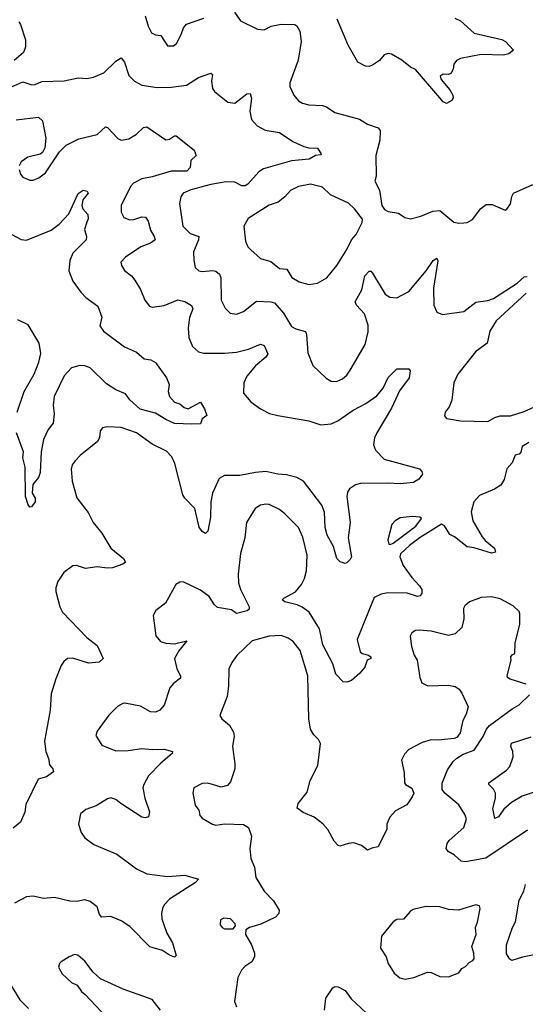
# Model space of a CAD drawing. Extents: x 1771496 to 1971148, y 471553 to 643630.
# Tile 530 of 656: x 1856166 to 1859102, y 611469 to 617182. Entities that reach past the tile are written whole.
import ezdxf

# ---------------------------------------------------------------- set-up
doc = ezdxf.new("R2010")
doc.units = 0

msp = doc.modelspace()

# ---------------------------------------------------------------- linework, layer by layer
at = {"layer": '0CON10XD'}
for points in [[(1856895.4, 617205.4), (1856911.4, 617145), (1856932, 617105), (1856954.4, 617094.4), (1856985, 617090), (1857007.4, 617057.4), (1857025, 617031.4), (1857059.1, 617030.9), (1857076, 617045), (1857104.3, 617095.7), (1857117.1, 617135), (1857135, 617155.8), (1857235, 617190.9)], [(1857413.3, 617225), (1857448.8, 617175), (1857547.7, 617127.7), (1857585, 617124.3), (1857625.6, 617144.4), (1857685, 617157.1), (1857763.9, 617153.9), (1857775.8, 617145.8), (1857792, 617115), (1857799.4, 617055), (1857783.3, 616946.7), (1857734.3, 616815), (1857734.5, 616794.5), (1857757.5, 616745), (1857785, 616711.2), (1857807.7, 616697.7), (1857845, 616688), (1857925, 616684.2), (1857947, 616677), (1857995, 616644.3), (1858138.8, 616605), (1858185.5, 616575.5), (1858246.7, 616555), (1858259.7, 616539.7), (1858257, 616483), (1858232.9, 616395), (1858235.7, 616275), (1858228.1, 616245), (1858255, 616192.5), (1858268, 616105), (1858285, 616080), (1858305, 616068.8), (1858365, 616058.8), (1858402.5, 616035), (1858435, 616027.5), (1858495, 616041.4), (1858565, 616070.8), (1858605, 616074.4), (1858687.6, 616007.6), (1858715, 616001.1), (1858745, 616002.9), (1858765, 616005.8), (1858795, 616022.9), (1858843.5, 616086.5), (1858875, 616109.1), (1858909.6, 616109.6), (1858985, 616077.5), (1858995, 616082.5), (1859015.8, 616114.2), (1859023, 616157), (1859033.5, 616176.5), (1859145, 616225.8)], [(1856160.6, 617170.6), (1856170.8, 617155), (1856199.4, 617065), (1856199.5, 617025), (1856188.2, 616991.8), (1856134.2, 616945)], [(1858691.9, 617191.9), (1858726, 617176), (1858805, 617104.4), (1858965, 617068), (1858986.2, 617055), (1859032.5, 617005), (1859005.9, 616984.1), (1858975, 616976.2), (1858845, 616981.1), (1858725, 616956.9), (1858701.4, 616945), (1858685.7, 616925), (1858682.5, 616895), (1858669.6, 616870.4), (1858655, 616864.5), (1858625, 616865.5), (1858606.7, 616855), (1858612.5, 616835), (1858664.3, 616775), (1858681.2, 616745), (1858683, 616727), (1858675, 616712.5), (1858645, 616696.2), (1858625, 616706.2), (1858605, 616728), (1858465, 616894), (1858435, 616907.3), (1858385, 616947.9), (1858325, 616982.9), (1858305, 616986.7), (1858282.4, 616977.6), (1858255, 616945.8), (1858215, 616918), (1858195, 616910.8), (1858173.2, 616913.2), (1858130, 616935), (1858073.1, 617035), (1858010, 617185)], [(1856115, 616790.8), (1856185, 616820.8), (1856236.7, 616803.3), (1856255, 616805.6), (1856295.5, 616824.5), (1856425, 616827.5), (1856505, 616844), (1856555, 616840.8), (1856595, 616848), (1856655, 616874), (1856725, 616942.5), (1856755, 616960), (1856774.3, 616935), (1856798.9, 616858.9), (1856832, 616825), (1856875, 616803.1), (1856965, 616787.8), (1857045, 616790.6), (1857135, 616802.9), (1857203.5, 616846.5), (1857275, 616872), (1857285.6, 616865), (1857279.4, 616825), (1857285, 616783.8), (1857298, 616765), (1857375, 616702.9), (1857415, 616697.1), (1857485, 616752), (1857505, 616753.3), (1857511.9, 616725), (1857501.8, 616651.8), (1857512.4, 616602.4), (1857545, 616565.8), (1857590.4, 616540.4), (1857675, 616527.5), (1857752.5, 616475), (1857815, 616445.5), (1857845, 616438.2), (1857895, 616437.3), (1857917, 616403), (1857912.5, 616397.5), (1857883.8, 616395), (1857847.3, 616372.7), (1857745, 616362.9), (1857582.4, 616317.6), (1857555, 616299.4), (1857491.5, 616228.5), (1857475, 616217.5), (1857455, 616219.1), (1857415, 616238.8), (1857365, 616241.2), (1857275, 616226.2), (1857158.8, 616195), (1857114.3, 616175), (1857101.1, 616155), (1857093.5, 616115), (1857113.9, 615985), (1857155, 615941.5), (1857206, 615925), (1857203.5, 615905), (1857174.3, 615834.3), (1857177.8, 615787.8), (1857185.8, 615745), (1857205.5, 615725.5), (1857225, 615721.1), (1857285, 615727.3), (1857305, 615722.5), (1857326.5, 615705), (1857334.6, 615685), (1857335.5, 615555), (1857358.6, 615508.6), (1857388.8, 615478.8), (1857425, 615474.3), (1857465, 615488.1), (1857541.2, 615548.8), (1857625, 615545.8), (1857645, 615538.6), (1857698.5, 615478.5), (1857745, 615401.9), (1857768.6, 615388.6), (1857825, 615372), (1857830.9, 615355), (1857838.3, 615248.3), (1857867.5, 615175), (1857945, 615101.2), (1857975, 615084), (1858005, 615082.5), (1858040.9, 615099.1), (1858065, 615120), (1858085, 615148.8), (1858172.6, 615297.4), (1858189.8, 615370.2), (1858189.7, 615409.7), (1858167.8, 615475), (1858121.4, 615525), (1858114.4, 615545), (1858152.2, 615615), (1858170.6, 615695), (1858195, 615723.8), (1858205, 615723.3), (1858215, 615711.2), (1858288.6, 615588.6), (1858315, 615572.9), (1858355, 615569.2), (1858426, 615605), (1858525.7, 615724.3), (1858566, 615785), (1858588, 615798), (1858593.9, 615783.9), (1858568.2, 615625), (1858570.6, 615525), (1858588.8, 615485), (1858621.7, 615471.7), (1858745, 615489.2), (1858815, 615542.2), (1858885, 615552.6), (1858916, 615564), (1859055, 615652.5), (1859095, 615690), (1859111.7, 615691.7)], [(1856145, 616602), (1856275, 616616.5), (1856299.5, 616595), (1856317.8, 616495), (1856311.3, 616438.7), (1856297.9, 616412.1), (1856285, 616401.2), (1856212.5, 616385), (1856175, 616356.7), (1856164, 616335)], [(1856735, 616492.5), (1856755, 616482.9), (1856799.4, 616490.6), (1856845, 616517.1), (1856885, 616557.1), (1856905, 616561.4), (1857015, 616484.3), (1857035, 616488.6), (1857065, 616509.2), (1857075, 616508), (1857178.8, 616425), (1857190, 616395), (1857160, 616365), (1857155.5, 616325), (1857136.9, 616303.1), (1857045, 616304.1), (1856935, 616270.9), (1856875, 616259.6), (1856826.1, 616233.9), (1856809.4, 616215), (1856756, 616105), (1856754.5, 616064.5), (1856771.2, 616035), (1856805, 616021.4), (1856827.9, 616022.1), (1856875, 616039.2), (1856895.6, 616035.6), (1856912.2, 616012.2), (1856925, 615960), (1856947.5, 615925), (1856952, 615905), (1856926.2, 615885), (1856870, 615865), (1856780, 615805), (1856752.5, 615775), (1856756.7, 615755), (1856775, 615726.2), (1856815.4, 615695.4), (1856835, 615671.2), (1856867.4, 615617.4), (1856893.3, 615555), (1856919.3, 615519.3), (1856935, 615513.8), (1857005, 615524.4), (1857085, 615556.5), (1857125, 615547.3), (1857163.5, 615523.5), (1857170.6, 615505), (1857151.9, 615455), (1857144.4, 615395), (1857148.7, 615338.7), (1857168.6, 615285), (1857205, 615254.2), (1857235, 615247.1), (1857355, 615246.7), (1857425, 615252.7), (1857495, 615269.6), (1857565, 615300), (1857585, 615292.5), (1857606.8, 615243.2), (1857596.1, 615223.9), (1857535, 615172.9), (1857485, 615113.8), (1857467.1, 615075), (1857465.8, 615015), (1857507.5, 614965), (1857563.3, 614923.3), (1857616.3, 614896.3), (1857664.5, 614885.5), (1857845.4, 614855.4), (1857915, 614831.8), (1857975, 614836.4), (1858012.9, 614855), (1858102.6, 614917.4), (1858175, 614954.5), (1858239.5, 615000.5), (1858275.9, 615044.1), (1858304.6, 615105.4), (1858355, 615156.7), (1858425, 615156.7), (1858432.5, 615145), (1858428, 615105), (1858370.8, 615029.2), (1858325, 614928.1), (1858239.5, 614785), (1858225.6, 614755), (1858220.8, 614715), (1858232.5, 614685), (1858281.7, 614631.7), (1858487, 614577), (1858500.7, 614560.7), (1858503.8, 614545), (1858484.4, 614515.6), (1858452.7, 614497.3), (1858375, 614488.9), (1858303.8, 614493.8), (1858145, 614490.7), (1858116.1, 614483.9), (1858080.6, 614459.4), (1858069.4, 614440.6), (1858064.6, 614415), (1858084.6, 614265), (1858072.7, 614175), (1858092, 614065), (1858085, 614050), (1858065, 614030), (1858055, 614027.5), (1858026.4, 614036.4), (1858007.5, 614055), (1857987.1, 614125), (1857951.7, 614191.7), (1857939.6, 614235), (1857935.5, 614325), (1857920, 614365), (1857814.2, 614504.2), (1857775, 614526.2), (1857715, 614541.5), (1857665, 614544.7), (1857595, 614561.1), (1857535, 614555.5), (1857445, 614538.2), (1857355, 614538.1), (1857325, 614520.8), (1857284.7, 614435), (1857275.5, 614385), (1857273.9, 614295), (1857257.5, 614215), (1857245, 614201.2), (1857225, 614212), (1857208.3, 614238.3), (1857183.3, 614345), (1857125.2, 614405.2), (1857113.8, 614425), (1857066.8, 614606.8), (1857050, 614645), (1857018.7, 614678.7), (1856935, 614719.2), (1856845, 614784.3), (1856755, 614816.2), (1856675, 614820), (1856646.4, 614813.6), (1856634.2, 614795.8), (1856628.8, 614755), (1856618.8, 614735), (1856517.5, 614652.5), (1856488.3, 614621.7), (1856470.7, 614599.3), (1856464.4, 614575), (1856470, 614505), (1856498.3, 614408.3), (1856563.2, 614323.2), (1856592, 614265), (1856643.6, 614203.6), (1856695, 614115.8), (1856768.8, 614055), (1856781.2, 614035), (1856765, 614022), (1856705, 614002.5), (1856675, 613999.1), (1856615, 614006.5), (1856548.3, 613998.3), (1856495, 614014.2), (1856475, 614012.5), (1856422.5, 613975), (1856387.9, 613922.1), (1856375.7, 613885), (1856375.7, 613865), (1856398.6, 613775), (1856414.3, 613745), (1856555, 613597.5), (1856615, 613551.2), (1856650, 613475), (1856627.5, 613455), (1856565, 613448.5), (1856475, 613476.7), (1856444.4, 613475.6), (1856421.7, 613458.3), (1856406, 613435), (1856375, 613356.7), (1856349.7, 613270.3), (1856343.8, 613175), (1856310.9, 612995), (1856317.3, 612935), (1856333.5, 612895), (1856338.8, 612858.8), (1856358.8, 612835), (1856363, 612817), (1856321.7, 612788.3), (1856272.5, 612775), (1856202.3, 612627.7), (1856196.4, 612583.6), (1856170, 612525), (1856128.3, 612491.7)], [(1856162.3, 616312.3), (1856170, 616285), (1856185, 616268.8), (1856225, 616252), (1856245, 616252), (1856277.5, 616265), (1856315, 616293.3), (1856398, 616415), (1856435.5, 616454.5), (1856509.1, 616490.9), (1856615, 616515.6), (1856665, 616560), (1856675, 616556.2), (1856735, 616492.5)], [(1857845, 615645.7), (1857895, 615654.3), (1857950, 615685), (1858006.9, 615755), (1858065, 615848), (1858092.5, 615905), (1858119.4, 615935), (1858153.8, 616005), (1858156.7, 616025), (1858110.8, 616085), (1858075, 616116.9), (1857971.2, 616165), (1857925, 616210.6), (1857855, 616228.2), (1857785.3, 616214.7), (1857738.5, 616191.5), (1857705, 616154.4), (1857666, 616124), (1857615, 616105.6), (1857491.7, 616028.3), (1857467.5, 615985), (1857477.3, 615897.3), (1857491.2, 615865), (1857507.3, 615847.3), (1857565, 615796.2), (1857625, 615780), (1857675, 615737.8), (1857716.7, 615735), (1857745.5, 615685.5), (1857788, 615662), (1857845, 615645.7)], [(1856121.2, 615935), (1856175, 615905.8), (1856205, 615902.5), (1856348.7, 615961.3), (1856395.7, 615995), (1856451.1, 616055), (1856505, 616174.3), (1856535, 616192.2), (1856557.6, 616187.6), (1856564, 616175), (1856533.6, 616136.4), (1856527.1, 616105), (1856532.5, 616085), (1856562.7, 616052.7), (1856562.9, 616027.1), (1856555, 616006.7), (1856541.5, 615965), (1856553.9, 615925), (1856551.2, 615905), (1856475, 615827.1), (1856457.5, 615785), (1856451.5, 615725), (1856475.6, 615665), (1856520.6, 615600.6), (1856550.2, 615570.2), (1856620.3, 615520.3), (1856643, 615457), (1856630.8, 615405), (1856652.5, 615375), (1856775, 615284.4), (1856845, 615253.1), (1856888.8, 615215), (1856928.3, 615208.3), (1856955, 615193.3), (1857018.8, 615105), (1857033.3, 615065), (1857028, 615025), (1857036.7, 614996.7), (1857065, 614962.5), (1857095, 614953.3), (1857121.7, 614931.7), (1857145, 614924), (1857215, 614962.5), (1857240, 614925), (1857252.5, 614885), (1857225, 614866.7), (1857215, 614837.5), (1857165, 614835.8), (1857065, 614840), (1857015, 614861.8), (1856955, 614899.2), (1856865, 614923.1), (1856805, 614975.7), (1856780.4, 615010.4), (1856724.6, 615034.6), (1856670, 615070), (1856575, 615162.7), (1856545, 615173.8), (1856515, 615175.5), (1856467.4, 615162.6), (1856424.3, 615115.7), (1856366.2, 614995), (1856360.8, 614945), (1856367.1, 614895), (1856359.6, 614840.4), (1856331.1, 614805), (1856304.5, 614745.5), (1856290, 614675), (1856284.2, 614555), (1856275, 614526.7), (1856242.5, 614485), (1856238.8, 614435), (1856256, 614405), (1856255.8, 614385), (1856235, 614355.8), (1856225, 614353.3), (1856215, 614367.5), (1856198.9, 614415), (1856198.6, 614585), (1856185, 614640), (1856187.5, 614675), (1856147.9, 614785)], [(1859107.1, 615595), (1858933.1, 615435), (1858895.7, 615375), (1858879.5, 615305), (1858813.3, 615255), (1858709.4, 615125), (1858686.9, 615075), (1858675.7, 614974.3), (1858660, 614935), (1858636.7, 614905), (1858633.3, 614883.3), (1858645, 614867.5), (1858725, 614854), (1858885, 614851.1), (1858925, 614874.4), (1858955, 614882.9), (1859015, 614884.4), (1859095, 614908.1), (1859173, 614943)], [(1856151.1, 614905), (1856191.2, 615025), (1856249.2, 615125), (1856276.7, 615195), (1856289.6, 615245), (1856280, 615305), (1856215, 615411.4), (1856155, 615440.8)], [(1859121.4, 614728.6), (1859083.3, 614705), (1859075, 614673.3), (1859065, 614661.2), (1859042.5, 614655), (1859025, 614611.4), (1858993.9, 614576.1), (1858978.9, 614515), (1858959.1, 614480.9), (1858922.1, 614457.9), (1858835, 614420.4), (1858803.5, 614385), (1858787.4, 614327.4), (1858797.5, 614275), (1858851.9, 614181.9), (1858869.5, 614159.5), (1858923.3, 614115), (1858928.2, 614091.8), (1858905, 614087.1), (1858805, 614117.3), (1858765, 614122.5), (1858691.4, 614181.4), (1858662.9, 614195), (1858632.9, 614245), (1858615, 614255.6), (1858491.5, 614178.5), (1858428.6, 614131.4), (1858377.4, 614082.6), (1858373.1, 614065), (1858393.1, 614015), (1858443.1, 613945), (1858487.1, 613897.1), (1858500, 613875), (1858500.8, 613855), (1858490.6, 613839.4), (1858475, 613835.6), (1858415, 613853.8), (1858303.4, 613856.6), (1858265, 613849.2), (1858225, 613828.8), (1858124.7, 613585), (1858143.2, 613515), (1858155, 613505.4), (1858190.8, 613495), (1858204, 613485), (1858203.8, 613476.2), (1858184.4, 613465), (1858169.6, 613425), (1858140.5, 613389.5), (1858091.6, 613348.4), (1858065, 613338.9), (1858045, 613339.6), (1858001.8, 613385), (1857983.6, 613445), (1857926.2, 613555), (1857907.3, 613647.3), (1857846.4, 613745), (1857806, 613774), (1857777.6, 613787.6), (1857706.2, 613805), (1857690, 613815), (1857698.8, 613825), (1857768.3, 613861.7), (1857801.5, 613905), (1857819.5, 613940.5), (1857830.4, 613985), (1857835.4, 614075), (1857809.9, 614179.9), (1857785, 614235.7), (1857705.4, 614315.4), (1857675, 614340.6), (1857615, 614368.6), (1857595, 614371.9), (1857565, 614364.4), (1857533.7, 614346.3), (1857482, 614265), (1857473.3, 614175), (1857448.9, 614085), (1857435.5, 613965), (1857436.4, 613915), (1857448.2, 613875), (1857498.8, 613775), (1857498.3, 613761.7), (1857487.3, 613752.7), (1857425, 613736.7), (1857395, 613758), (1857315, 613772.3), (1857296.6, 613786.6), (1857265.4, 613835.4), (1857215, 613871.9), (1857115, 613920), (1857095, 613918.8), (1857073.3, 613905), (1857013.4, 613796.6), (1856956.2, 613755), (1856940.8, 613725), (1856957.3, 613607.3), (1856983.8, 613575), (1857015, 613564.2), (1857065, 613560), (1857137.1, 613577.1), (1857090, 613520), (1857064, 613475), (1857079.2, 613415), (1857100, 613375), (1857098.9, 613361.1), (1857059.1, 613330.9), (1857037.5, 613305), (1857005, 613203.8), (1856980, 613175), (1856955, 613164.3), (1856925.7, 613165.7), (1856868, 613198), (1856776.9, 613216.9), (1856765, 613214.6), (1856733.5, 613196.5), (1856683.6, 613146.4), (1856615.9, 613054.1), (1856608.6, 613028.6), (1856643.4, 612973.4), (1856725, 612938.9), (1856795, 612940.8), (1856875, 612954.2), (1856935, 612947.5), (1857005, 612949.4), (1857053.3, 612935), (1857051.2, 612925), (1856985, 612868.6), (1856914.4, 612795), (1856886.2, 612743.8), (1856881.8, 612725), (1856892.2, 612665), (1856920, 612585), (1856913.1, 612556.9), (1856895, 612551.9), (1856875, 612555.6), (1856753.5, 612633.5), (1856725, 612658), (1856695, 612667.5), (1856675, 612662), (1856610.3, 612619.7), (1856550.3, 612599.7), (1856518.8, 612575), (1856508, 612515), (1856523.3, 612465), (1856545, 612434.2), (1856596.4, 612396.4), (1856730.4, 612340.4), (1856845, 612255.7), (1856905, 612225.7), (1857025, 612210.5), (1857125, 612218.6), (1857203.3, 612195), (1857186.2, 612175), (1857035, 612080), (1857004.6, 612045.4), (1856995.8, 612025), (1856989.2, 611995), (1856990.8, 611965), (1857020.9, 611880.9), (1857052.5, 611825), (1857075, 611752.5), (1857065, 611743.3), (1857035, 611754.2), (1856995, 611780.8), (1856921.7, 611801.7), (1856805, 611921.4), (1856755, 611954.2), (1856695, 611979.2), (1856643.3, 611975), (1856630, 611990), (1856615.4, 612035.4), (1856575, 612065.6), (1856544.5, 612074.5), (1856495, 612065.4), (1856456.8, 612066.8), (1856368.3, 612088.3), (1856305, 612082.9), (1856245, 612096.9), (1856205, 612092.2), (1856136, 612055)], [(1858316.2, 614136.2), (1858335, 614144.4), (1858466.5, 614243.5), (1858498.8, 614288.8), (1858490, 614295), (1858445, 614300), (1858375, 614291.2), (1858346.1, 614273.9), (1858326.4, 614253.6), (1858302.5, 614165), (1858309.2, 614139.2), (1858316.2, 614136.2)], [(1859070, 613735), (1859065, 613747.5), (1859030.5, 613780.5), (1858955, 613821.2), (1858905, 613832.5), (1858845, 613829.2), (1858776.7, 613805), (1858749.7, 613780.3), (1858742.5, 613765), (1858744.4, 613705), (1858733.8, 613656.2), (1858695, 613617.8), (1858655, 613609.5), (1858555, 613634.5), (1858485, 613640.8), (1858465, 613638.8), (1858442.5, 613625), (1858433.3, 613605), (1858440.8, 613545), (1858456, 613495), (1858474, 613465), (1858488.8, 613365), (1858500, 613335), (1858536.1, 613316.1), (1858655, 613320), (1858695, 613312.9), (1858717.2, 613297.2), (1858732.5, 613275), (1858770, 613195), (1858757.6, 613152.4), (1858738, 613115), (1858723.3, 613045), (1858705, 613016.7), (1858689.5, 613010.5), (1858595, 613001.4), (1858555, 613003.8), (1858502.2, 612987.8), (1858425, 612946.7), (1858399.5, 612920.5), (1858383.3, 612885), (1858399.2, 612815), (1858400.6, 612755), (1858406.2, 612745), (1858442.5, 612722.5), (1858453.8, 612695), (1858445, 612672.5), (1858413.9, 612626.1), (1858347.7, 612592.3), (1858314.2, 612555.8), (1858296.7, 612515), (1858298, 612485), (1858247.7, 612382.3), (1858210, 612375), (1858185, 612362.5), (1858149.7, 612389.7), (1858105.8, 612405.8), (1858075, 612402.9), (1858025, 612386.7), (1858015, 612390), (1857992, 612415), (1857955, 612483.8), (1857925.5, 612515.5), (1857875, 612555.6), (1857812.6, 612582.6), (1857777.5, 612607.5), (1857783.8, 612635), (1857835, 612700), (1857853, 612767), (1857896.7, 612855), (1857912.6, 612982.6), (1857901.4, 613005), (1857872.9, 613032.9), (1857854.3, 613065), (1857844.4, 613125), (1857838.8, 613375), (1857795, 613521.2), (1857754.6, 613574.6), (1857725, 613594.4), (1857685, 613608.9), (1857615, 613604.5), (1857515, 613578.5), (1857427, 613493), (1857397.9, 613452.1), (1857380.8, 613415), (1857378.5, 613315), (1857370, 613255), (1857328.8, 613145), (1857338.8, 613125), (1857385, 613089.2), (1857407.8, 613047.8), (1857410.9, 613025), (1857401.9, 612965), (1857415.7, 612865), (1857414.3, 612835), (1857389.8, 612760.2), (1857371.7, 612738.3), (1857335, 612729.2), (1857286, 612744), (1857255, 612752.9), (1857225, 612750.8), (1857176.2, 612725), (1857170.8, 612695), (1857184, 612625), (1857206.7, 612595), (1857212.5, 612565), (1857225, 612550), (1857285, 612513.3), (1857305, 612508.8), (1857355, 612516), (1857465, 612512.5), (1857494.5, 612494.5), (1857511.1, 612445), (1857503, 612373), (1857507.5, 612315), (1857530, 612265), (1857538, 612205), (1857586, 612125), (1857639.1, 612069.1), (1857671.9, 612015), (1857670.8, 611995), (1857651.2, 611975), (1857566.8, 611933.2), (1857500, 611915), (1857478.3, 611901.7), (1857476.7, 611875), (1857512.5, 611815), (1857528.6, 611765), (1857528.6, 611745), (1857514, 611715), (1857472.6, 611687.4), (1857453.6, 611666.4), (1857432.9, 611625), (1857412.5, 611485), (1857425, 611454)], [(1859105.7, 613325.7), (1859013.3, 613355), (1858998, 613365), (1858995.7, 613375), (1859020, 613465), (1859017.5, 613485), (1859025, 613497.5), (1859040, 613505), (1859043.3, 613565), (1859070, 613675), (1859070, 613735)], [(1859115, 612480), (1858873, 612317), (1858755, 612295.4), (1858729.6, 612299.6), (1858691.2, 612335), (1858653.8, 612355), (1858642.5, 612372.5), (1858648.6, 612401.4), (1858659.8, 612420.2), (1858744, 612495), (1858759.4, 612545), (1858751.3, 612571.3), (1858716, 612626), (1858633.6, 612693.6), (1858618, 612715), (1858618.8, 612751.2), (1858650, 612830), (1858682.9, 612877.1), (1858705, 612897.5), (1858740.5, 612919.5), (1858805, 612943.3), (1858857.6, 613022.4), (1858875.4, 613064.6), (1858894, 613086), (1859025, 613184.4), (1859065, 613206.9), (1859126, 613265)], [(1859165, 612704.6), (1859083.3, 612676.7), (1859020.5, 612639.5), (1858977.8, 612602.2), (1858945, 612557.1), (1858925, 612546.2), (1858913.1, 612605), (1858927.9, 612665), (1858927.8, 612695), (1858917.1, 612717.1), (1858890.8, 612745), (1858890.8, 612755), (1858993.1, 612826.9), (1859012, 612848), (1859030.5, 612905), (1859029.5, 612935), (1859016.7, 612965), (1859021.4, 612985), (1859135, 613021.1)], [(1859162.7, 611757.3), (1859085, 611742.7), (1859023.6, 611723.6), (1859011.2, 611731.2), (1858992.6, 611762.6), (1858991.8, 611815), (1859026.9, 611915), (1859045, 611946.7), (1859065, 612073.3), (1859092.5, 612125), (1859102.9, 612165)], [(1858405, 611614.5), (1858454.3, 611624.3), (1858534.6, 611655.4), (1858555, 611652.7), (1858605, 611630.5), (1858655, 611628.2), (1858715, 611652.5), (1858732.6, 611677.4), (1858755, 611688), (1858775, 611711.2), (1858797.5, 611722.5), (1858804.3, 611735.7), (1858803.2, 611765), (1858791.1, 611805), (1858815.7, 611875), (1858812.5, 611915), (1858824.4, 611945), (1858839.2, 612025), (1858835, 612041.2), (1858815, 612045.8), (1858714.4, 612015.6), (1858655, 612018.9), (1858605, 612035.4), (1858523.7, 612036.3), (1858451.2, 612018.8), (1858433.2, 612006.8), (1858395, 611963.8), (1858355, 611961.2), (1858335, 611948), (1858266.2, 611865), (1858261.2, 611795), (1858293.3, 611745), (1858306.2, 611705), (1858339.5, 611649.5), (1858373.2, 611623.2), (1858405, 611614.5)], [(1857355, 611906.7), (1857405, 611907.5), (1857420, 611925), (1857417.5, 611935), (1857390, 611965), (1857350.5, 611969.5), (1857331.7, 611958.3), (1857330.7, 611930.7), (1857342.5, 611915), (1857355, 611906.7)], [(1856983.3, 611435), (1856935, 611497.5), (1856766.1, 611556.1), (1856635, 611617.5), (1856592.5, 611655), (1856545, 611720), (1856503.6, 611753.6), (1856485, 611758.8), (1856452.5, 611745), (1856407.5, 611715), (1856397.5, 611705), (1856391.2, 611685), (1856413.3, 611645), (1856467.5, 611595), (1856499.3, 611579.3), (1856525, 611542.5), (1856546.7, 611525), (1856672.1, 611392.1)], [(1856082.5, 611635), (1856166.7, 611495), (1856217.5, 611445)], [(1857936.5, 611435), (1857943.8, 611505), (1857985, 611564.4), (1857995, 611572.9), (1858015, 611570.8), (1858055, 611549.2), (1858091.5, 611501.5), (1858235.9, 611365.9)]]:
    msp.add_lwpolyline(points, dxfattribs=at)

doc.saveas('drawing.dxf')
